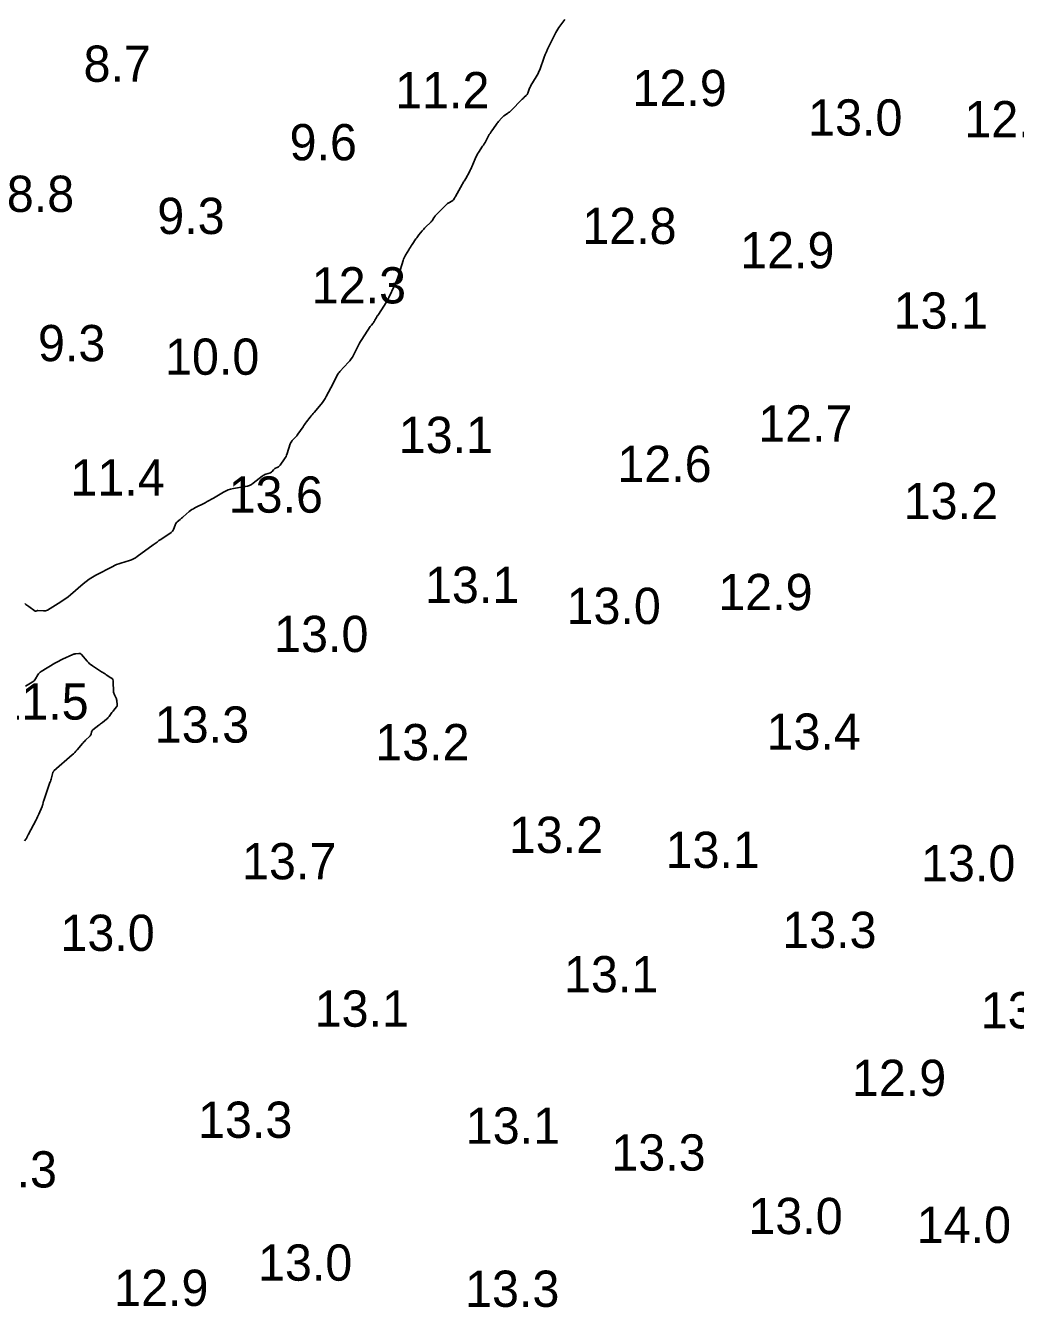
# Model space of a CAD drawing. Extents: x 815352 to 820877, y 582403 to 597439.
# Drawn here: x 819740.1 to 819876.7, y 588646.5 to 588823.4 of the extents above; entities that cross this region are included whole.
import ezdxf

# ---------------------------------------------------------------- set-up
doc = ezdxf.new("R2010")
doc.units = 0
doc.layers.add('V-CONT-EL12', color=7, linetype='Continuous')
doc.layers.add('V-TOPO-SOUN', color=7, linetype='Continuous')

msp = doc.modelspace()

# ---------------------------------------------------------------- linework, layer by layer
at = {"layer": 'V-CONT-EL12'}
for points in [[(819740.01, 588743.61), (819740.14, 588743.51), (819740.27, 588743.42), (819740.4, 588743.32), (819740.53, 588743.22), (819741.41, 588742.58), (819741.44, 588742.57), (819741.47, 588742.56), (819741.49, 588742.56), (819741.52, 588742.57), (819741.64, 588742.63), (819741.67, 588742.65), (819741.7, 588742.65), (819741.73, 588742.66), (819741.76, 588742.66), (819742.57, 588742.6), (819742.71, 588742.6), (819742.85, 588742.62), (819742.98, 588742.66), (819743.11, 588742.73), (819744.96, 588743.85), (819745.3, 588744.07), (819745.64, 588744.31), (819745.97, 588744.56), (819746.28, 588744.82), (819748.05, 588746.35), (819748.46, 588746.68), (819748.88, 588746.99), (819749.33, 588747.27), (819749.78, 588747.53), (819752.11, 588748.75), (819752.38, 588748.89), (819752.66, 588749.01), (819752.95, 588749.12), (819753.24, 588749.21), (819754.42, 588749.56), (819754.71, 588749.66), (819754.99, 588749.78), (819755.25, 588749.93), (819755.5, 588750.1), (819757.7, 588751.73), (819757.97, 588751.92), (819758.23, 588752.11), (819758.5, 588752.3), (819758.77, 588752.48), (819760.16, 588753.41), (819760.28, 588753.5), (819760.37, 588753.61), (819760.45, 588753.73), (819760.51, 588753.86), (819760.72, 588754.44), (819760.77, 588754.57), (819760.83, 588754.68), (819760.92, 588754.79), (819761.01, 588754.88), (819761.42, 588755.24), (819761.52, 588755.33), (819761.62, 588755.42), (819761.73, 588755.51), (819761.83, 588755.6), (819762.68, 588756.31), (819762.86, 588756.46), (819763.05, 588756.59), (819763.25, 588756.71), (819763.45, 588756.82), (819764.85, 588757.52), (819765.15, 588757.68), (819765.44, 588757.84), (819765.74, 588758.01), (819766.03, 588758.18), (819767.38, 588758.98), (819767.7, 588759.15), (819768.04, 588759.3), (819768.39, 588759.41), (819768.76, 588759.48), (819770.41, 588759.76), (819770.71, 588759.83), (819770.99, 588759.93), (819771.26, 588760.07), (819771.51, 588760.24), (819772.75, 588761.2), (819772.86, 588761.28), (819772.98, 588761.35), (819773.1, 588761.41), (819773.23, 588761.46), (819773.89, 588761.67), (819773.95, 588761.7), (819774.01, 588761.73), (819774.06, 588761.78), (819774.11, 588761.83), (819774.28, 588762.07), (819774.33, 588762.12), (819774.38, 588762.17), (819774.43, 588762.21), (819774.5, 588762.25), (819774.91, 588762.45), (819775, 588762.5), (819775.08, 588762.56), (819775.15, 588762.62), (819775.21, 588762.7), (819775.81, 588763.57), (819775.93, 588763.74), (819776.03, 588763.92), (819776.11, 588764.11), (819776.18, 588764.31), (819776.61, 588765.64), (819776.66, 588765.77), (819776.73, 588765.9), (819776.81, 588766.01), (819776.9, 588766.12), (819777.3, 588766.53), (819777.4, 588766.63), (819777.5, 588766.74), (819777.59, 588766.85), (819777.67, 588766.97), (819778.38, 588768.02), (819778.5, 588768.19), (819778.62, 588768.36), (819778.74, 588768.52), (819778.87, 588768.69), (819779.38, 588769.34), (819779.51, 588769.5), (819779.64, 588769.67), (819779.77, 588769.83), (819779.91, 588769.99), (819780.88, 588771.12), (819781.08, 588771.37), (819781.26, 588771.63), (819781.43, 588771.9), (819781.58, 588772.18), (819782.52, 588773.98), (819782.6, 588774.12), (819782.67, 588774.27), (819782.74, 588774.41), (819782.81, 588774.55), (819783.09, 588775.12), (819783.17, 588775.26), (819783.25, 588775.4), (819783.35, 588775.52), (819783.45, 588775.64), (819784.65, 588776.91), (819784.85, 588777.13), (819785.03, 588777.38), (819785.2, 588777.63), (819785.34, 588777.9), (819785.88, 588779), (819786.02, 588779.27), (819786.17, 588779.54), (819786.32, 588779.8), (819786.49, 588780.06), (819787.66, 588781.84), (819787.69, 588781.89), (819787.73, 588781.94), (819787.77, 588781.99), (819787.81, 588782.03), (819787.99, 588782.24), (819788.02, 588782.28), (819788.05, 588782.31), (819788.08, 588782.35), (819788.1, 588782.39), (819788.21, 588782.54), (819788.23, 588782.58), (819788.26, 588782.62), (819788.28, 588782.66), (819788.3, 588782.7), (819788.5, 588783.08), (819788.54, 588783.15), (819788.58, 588783.23), (819788.63, 588783.3), (819788.68, 588783.37), (819789.61, 588784.78), (819789.78, 588785.04), (819789.94, 588785.31), (819790.08, 588785.58), (819790.22, 588785.86), (819790.99, 588787.51), (819791.15, 588787.87), (819791.31, 588788.25), (819791.45, 588788.63), (819791.58, 588789.01), (819792.18, 588790.94), (819792.25, 588791.14), (819792.34, 588791.33), (819792.43, 588791.52), (819792.53, 588791.7), (819792.98, 588792.42), (819793.09, 588792.6), (819793.2, 588792.78), (819793.32, 588792.96), (819793.43, 588793.14), (819793.96, 588793.93), (819794.06, 588794.07), (819794.16, 588794.21), (819794.27, 588794.35), (819794.37, 588794.49), (819794.81, 588795.03), (819794.93, 588795.16), (819795.04, 588795.29), (819795.16, 588795.42), (819795.28, 588795.54), (819796, 588796.25), (819796.07, 588796.31), (819796.12, 588796.38), (819796.18, 588796.45), (819796.23, 588796.52), (819796.42, 588796.82), (819796.46, 588796.9), (819796.52, 588796.97), (819796.57, 588797.03), (819796.63, 588797.1), (819798.16, 588798.66), (819798.24, 588798.73), (819798.32, 588798.8), (819798.4, 588798.86), (819798.49, 588798.91), (819798.93, 588799.16), (819798.98, 588799.19), (819799.04, 588799.24), (819799.08, 588799.28), (819799.12, 588799.34), (819799.28, 588799.57), (819799.32, 588799.63), (819799.35, 588799.68), (819799.39, 588799.74), (819799.42, 588799.8), (819800.32, 588801.42), (819800.39, 588801.55), (819800.47, 588801.67), (819800.54, 588801.8), (819800.61, 588801.92), (819800.92, 588802.43), (819800.99, 588802.55), (819801.06, 588802.67), (819801.13, 588802.79), (819801.19, 588802.91), (819801.45, 588803.4), (819801.51, 588803.52), (819801.57, 588803.64), (819801.63, 588803.77), (819801.69, 588803.9), (819802.14, 588805), (819802.24, 588805.23), (819802.35, 588805.44), (819802.46, 588805.65), (819802.59, 588805.85), (819803.16, 588806.72), (819803.27, 588806.89), (819803.38, 588807.06), (819803.49, 588807.24), (819803.59, 588807.42), (819803.98, 588808.15), (819804.08, 588808.33), (819804.18, 588808.5), (819804.29, 588808.68), (819804.41, 588808.85), (819804.97, 588809.64), (819805.06, 588809.77), (819805.15, 588809.89), (819805.25, 588810.01), (819805.35, 588810.13), (819805.79, 588810.63), (819805.89, 588810.73), (819805.98, 588810.82), (819806.09, 588810.9), (819806.19, 588810.98), (819806.64, 588811.28), (819806.75, 588811.36), (819806.85, 588811.44), (819806.95, 588811.53), (819807.05, 588811.62), (819808.63, 588813.22), (819808.69, 588813.28), (819808.76, 588813.35), (819808.83, 588813.42), (819808.9, 588813.48), (819809.18, 588813.73), (819809.25, 588813.8), (819809.31, 588813.87), (819809.35, 588813.95), (819809.39, 588814.04), (819809.6, 588814.6), (819809.65, 588814.73), (819809.7, 588814.85), (819809.77, 588814.97), (819809.83, 588815.08), (819810.56, 588816.28), (819810.7, 588816.52), (819810.83, 588816.77), (819810.94, 588817.02), (819811.04, 588817.28), (819811.67, 588819.02), (819811.81, 588819.39), (819811.96, 588819.76), (819812.12, 588820.13), (819812.3, 588820.49), (819813.13, 588822.16), (819813.26, 588822.4), (819813.39, 588822.64), (819813.54, 588822.87), (819813.7, 588823.1), (819814.51, 588824.21)], [(819739.92, 588710.86), (819740.16, 588711.14), (819740.2, 588711.18), (819740.23, 588711.23), (819740.25, 588711.27), (819740.27, 588711.32), (819740.35, 588711.53), (819740.37, 588711.58), (819740.39, 588711.63), (819740.42, 588711.68), (819740.44, 588711.73), (819741.54, 588713.79), (819741.64, 588713.98), (819741.73, 588714.18), (819741.82, 588714.37), (819741.91, 588714.57), (819742.37, 588715.62), (819742.39, 588715.68), (819742.42, 588715.75), (819742.44, 588715.82), (819742.45, 588715.89), (819742.51, 588716.17), (819742.53, 588716.23), (819742.55, 588716.3), (819742.57, 588716.37), (819742.59, 588716.44), (819743.41, 588718.78), (819743.46, 588718.94), (819743.51, 588719.09), (819743.56, 588719.25), (819743.61, 588719.41), (819743.87, 588720.33), (819743.87, 588720.35), (819743.88, 588720.37), (819743.89, 588720.38), (819743.9, 588720.4), (819743.95, 588720.46), (819743.97, 588720.48), (819743.98, 588720.49), (819743.99, 588720.51), (819744.01, 588720.52), (819746.51, 588722.73), (819746.69, 588722.89), (819746.87, 588723.06), (819747.04, 588723.24), (819747.2, 588723.42), (819747.94, 588724.3), (819748.04, 588724.42), (819748.15, 588724.54), (819748.26, 588724.65), (819748.38, 588724.76), (819748.95, 588725.31), (819749.01, 588725.37), (819749.06, 588725.44), (819749.09, 588725.51), (819749.12, 588725.59), (819749.21, 588725.92), (819749.24, 588726), (819749.28, 588726.07), (819749.33, 588726.14), (819749.39, 588726.19), (819750.2, 588726.83), (819750.33, 588726.93), (819750.45, 588727.03), (819750.58, 588727.12), (819750.7, 588727.22), (819751.24, 588727.65), (819751.34, 588727.73), (819751.43, 588727.83), (819751.52, 588727.93), (819751.61, 588728.03), (819751.92, 588728.47), (819752, 588728.58), (819752.08, 588728.68), (819752.17, 588728.79), (819752.25, 588728.89), (819752.63, 588729.35), (819752.69, 588729.43), (819752.73, 588729.52), (819752.75, 588729.62), (819752.74, 588729.72), (819752.7, 588730.15), (819752.68, 588730.25), (819752.65, 588730.36), (819752.62, 588730.46), (819752.58, 588730.55), (819752.35, 588731.03), (819752.3, 588731.15), (819752.27, 588731.27), (819752.24, 588731.39), (819752.23, 588731.51), (819752.2, 588732.78), (819752.18, 588732.96), (819752.12, 588733.12), (819752.02, 588733.26), (819751.87, 588733.37), (819751.23, 588733.8), (819751.07, 588733.91), (819750.91, 588734.01), (819750.75, 588734.12), (819750.59, 588734.22), (819749.32, 588735.03), (819749.12, 588735.17), (819748.93, 588735.32), (819748.76, 588735.48), (819748.6, 588735.66), (819747.8, 588736.59), (819747.72, 588736.67), (819747.64, 588736.71), (819747.54, 588736.74), (819747.44, 588736.74), (819747.01, 588736.7), (819746.9, 588736.69), (819746.79, 588736.66), (819746.69, 588736.63), (819746.59, 588736.59), (819745.19, 588735.93), (819744.92, 588735.8), (819744.66, 588735.67), (819744.4, 588735.53), (819744.14, 588735.38), (819742.26, 588734.26), (819742.12, 588734.17), (819742, 588734.06), (819741.89, 588733.94), (819741.8, 588733.8), (819741.46, 588733.22), (819741.37, 588733.08), (819741.26, 588732.96), (819741.14, 588732.85), (819741, 588732.76), (819740.07, 588732.22)]]:
    msp.add_lwpolyline(points, dxfattribs=at)

# ---------------------------------------------------------------- texts
at = {"layer": 'V-TOPO-SOUN'}
for s, p in [('8.7', (819748.09, 588815.61)), ('12.9 ', (819823.84, 588812.26)), ('11.2 ', (819791.09, 588811.96)), ('13.0 ', (819848.08, 588808.19)), ('12.7 ', (819869.64, 588807.96)), ('9.6', (819776.52, 588804.78)), ('8.8', (819737.5, 588797.66)), ('9.3', (819758.26, 588794.61)), ('12.8 ', (819816.91, 588793.23)), ('12.9 ', (819838.7, 588789.88)), ('12.3 ', (819779.58, 588785.03)), ('13.1 ', (819859.87, 588781.55)), ('9.3', (819741.8, 588777.06)), ('10.0 ', (819759.33, 588775.19)), ('13.1 ', (819791.59, 588764.39)), ('12.7 ', (819841.19, 588765.97)), ('12.6 ', (819821.75, 588760.39)), ('11.4 ', (819746.28, 588758.52)), ('13.6 ', (819768.11, 588756.16)), ('13.2 ', (819861.27, 588755.27)), ('13.1 ', (819795.2, 588743.69)), ('12.9 ', (819835.68, 588742.71)), ('13.0 ', (819814.74, 588740.8)), ('13.0 ', (819774.39, 588736.93)), ('11.5 ', (819735.78, 588727.61)), ('13.3 ', (819757.92, 588724.43)), ('13.2 ', (819788.34, 588722)), ('13.4 ', (819842.34, 588723.45)), ('13.2 ', (819806.78, 588709.21)), ('13.1 ', (819828.4, 588707.14)), ('13.7 ', (819769.96, 588705.57)), ('13.0 ', (819863.66, 588705.3)), ('13.0 ', (819744.9, 588695.69)), ('13.3 ', (819844.5, 588696.09)), ('13.1 ', (819814.39, 588689.98)), ('13.1 ', (819779.98, 588685.23)), ('13.8 ', (819871.9, 588685)), ('12.9 ', (819854.12, 588675.68)), ('13.3 ', (819763.89, 588669.9)), ('13.1 ', (819800.84, 588669.08)), ('13.3 ', (819820.92, 588665.38)), ('13.3 ', (819731.41, 588663.05)), ('13.0 ', (819839.84, 588656.62)), ('14.0 ', (819863.07, 588655.4)), ('13.0 ', (819772.16, 588650.19)), ('12.9 ', (819752.31, 588646.71)), ('13.3 ', (819800.74, 588646.58))]:
    msp.add_text(s, height=5, dxfattribs=at).set_placement(p)

doc.saveas('drawing.dxf')
